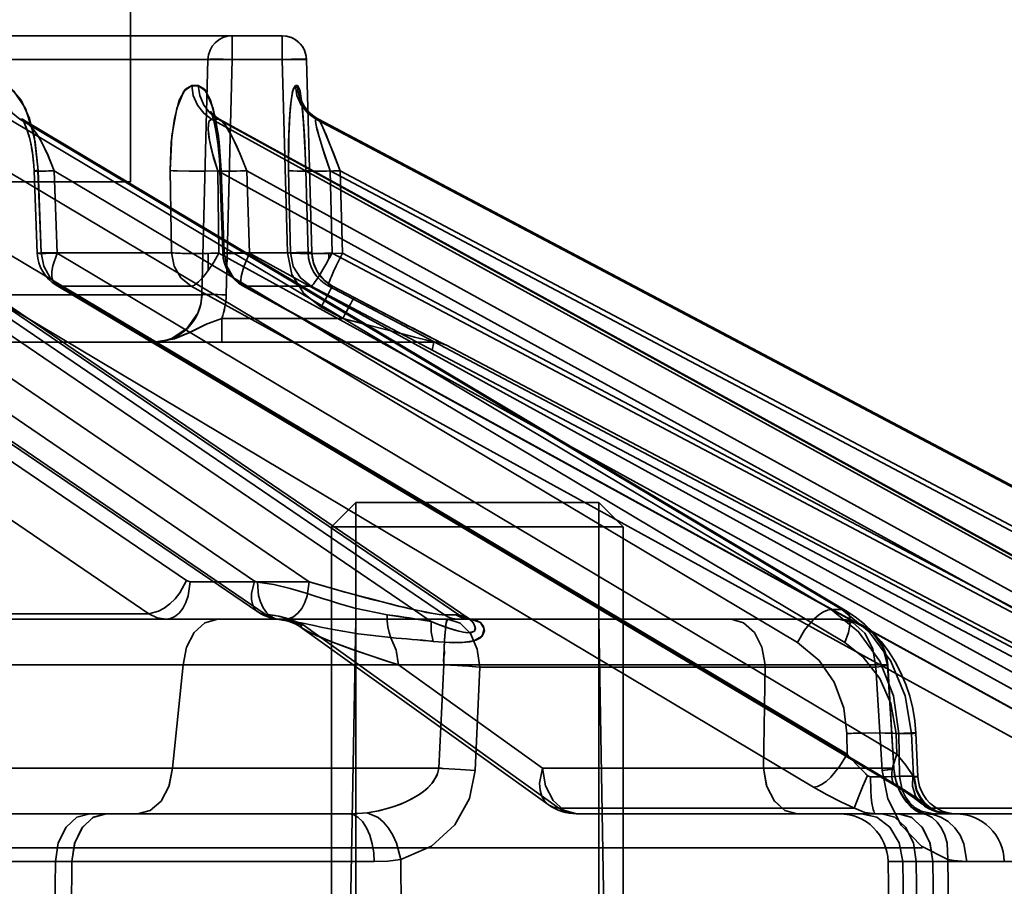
# Model space of a CAD drawing. Header units: millimetres. Extents: x -1465 to 393277, y -3788 to 454312.
# Tile 378 of 656: x 358612 to 358632, y 11642 to 11660. Entities that reach past the tile are written whole.
import ezdxf

# ---------------------------------------------------------------- set-up
doc = ezdxf.new("R2010")
doc.units = ezdxf.units.MM
doc.header["$XCLIPFRAME"] = 2
doc.layers.add('EC-MTR_250-0_7OBJ', color=8, linetype='Continuous')
doc.layers.add('HEX_HEAD_SCR_M6X16OBJ', color=8, linetype='Continuous')
picture_1 = doc.add_image_def('image1.bmp', size_in_pixel=(951, 911))

msp = doc.modelspace()

# ---------------------------------------------------------------- linework, layer by layer
at = {"layer": 'EC-MTR_250-0_7OBJ', "color": 8, "linetype": 'Continuous', "lineweight": 35, "ltscale": 100}
for p, q in [((358613.961, 11656.827), (358613.961, 11715.327)), ((358617.081, 11659.827), (358565.263, 11659.827)), ((358616.055, 11659.34), (358616.055, 11659.827)), ((358617.081, 11659.34), (358617.081, 11659.827)), ((358617.581, 11659.34), (358565.243, 11659.34)), ((358615.555, 11659.34), (358615.433, 11654.501)), ((358615.433, 11654.501), (358615.555, 11659.34)), ((358616.055, 11659.34), (358615.933, 11654.501)), ((358617.189, 11655.364), (358617.081, 11659.34)), ((358617.689, 11655.364), (358617.581, 11659.341)), ((358617.689, 11655.364), (358617.581, 11659.34)), ((358617.471, 11658.507), (358617.476, 11658.476)), ((358617.476, 11658.476), (358617.48, 11658.446)), ((358617.48, 11658.446), (358617.485, 11658.411)), ((358617.485, 11658.411), (358617.49, 11658.372)), ((358617.49, 11658.374), (358617.495, 11658.329)), ((358615.619, 11658.258), (358615.629, 11658.233)), ((358615.628, 11658.234), (358615.64, 11658.2)), ((358615.64, 11658.2), (358615.654, 11658.157)), ((358615.701, 11658.173), (358615.666, 11658.206)), ((358615.746, 11658.139), (358615.701, 11658.174)), ((358615.801, 11658.104), (358615.746, 11658.139)), ((358617.495, 11658.328), (358617.5, 11658.278)), ((358617.5, 11658.281), (358617.505, 11658.225)), ((358617.504, 11658.23), (358617.51, 11658.167)), ((358617.509, 11658.176), (358617.515, 11658.105)), ((358620.419, 11647.919), (358605.444, 11658.115)), ((358620.715, 11647.917), (358605.737, 11658.115)), ((358605.934, 11658.044), (358620.919, 11647.842)), ((358628.369, 11648.028), (358611.467, 11658.115)), ((358628.587, 11648.028), (358611.685, 11658.115)), ((358611.755, 11658.103), (358611.736, 11658.119)), ((358611.785, 11658.083), (358611.754, 11658.104)), ((358611.784, 11658.083), (358628.668, 11648.007)), ((358633.971, 11648.028), (358615.631, 11658.115)), ((358634.105, 11648.028), (358615.765, 11658.115)), ((358615.8, 11658.104), (358634.134, 11648.021)), ((358617.514, 11658.119), (358617.52, 11658.041)), ((358617.518, 11658.059), (358617.525, 11657.973)), ((358617.523, 11657.996), (358617.532, 11657.861)), ((358636.85, 11648.028), (358617.777, 11658.115)), ((358636.899, 11648.027), (358617.823, 11658.115)), ((358617.826, 11658.114), (358636.899, 11648.027)), ((358611.877, 11657.76), (358611.899, 11657.673)), ((358617.529, 11657.902), (358617.538, 11657.751)), ((358617.536, 11657.79), (358617.544, 11657.641)), ((358617.542, 11657.672), (358617.55, 11657.506)), ((358617.548, 11657.563), (358617.555, 11657.4)), ((358617.554, 11657.42), (358617.561, 11657.231)), ((358615.797, 11657.16), (358615.802, 11657.05)), ((358617.561, 11657.241), (358617.566, 11657.055)), ((358617.637, 11648.599), (358605.226, 11657.05)), ((358620.144, 11647.782), (358606.533, 11657.05)), ((358627.677, 11647.348), (358611.42, 11657.05)), ((358612.047, 11655.354), (358611.982, 11657.047)), ((358612.064, 11657.057), (358612.128, 11655.364)), ((358628.648, 11647.348), (358612.391, 11657.05)), ((358612.456, 11655.357), (358612.391, 11657.05)), ((358614.782, 11657.057), (358614.806, 11655.364)), ((358614.806, 11655.364), (358614.782, 11657.057)), ((358633.397, 11647.348), (358615.757, 11657.05)), ((358615.781, 11655.357), (358615.757, 11657.05)), ((358615.859, 11655.358), (358615.802, 11657.05)), ((358615.886, 11655.364), (358615.829, 11657.057)), ((358615.829, 11657.057), (358615.886, 11655.364)), ((358633.995, 11647.348), (358616.355, 11657.05)), ((358616.413, 11655.357), (358616.355, 11657.05)), ((358617.215, 11657.057), (358617.251, 11655.364)), ((358617.251, 11655.364), (358617.215, 11657.057)), ((358617.614, 11655.362), (358617.566, 11657.055)), ((358617.616, 11655.364), (358617.568, 11657.057)), ((358617.568, 11657.057), (358617.616, 11655.364)), ((358636.416, 11647.348), (358618.071, 11657.05)), ((358618.108, 11655.357), (358618.071, 11657.05)), ((358636.618, 11647.348), (358618.273, 11657.05)), ((358618.321, 11655.357), (358618.273, 11657.05)), ((358512.261, 11656.827), (358613.961, 11656.827)), ((358615.118, 11648.622), (358605.222, 11655.357)), ((358616.511, 11648.614), (358606.603, 11655.357)), ((358628.698, 11645.056), (358611.43, 11655.357)), ((358614.806, 11655.364), (358612.128, 11655.364)), ((358629.724, 11645.056), (358612.456, 11655.357)), ((358615.563, 11654.998), (358615.563, 11655.353)), ((358634.517, 11645.056), (358615.781, 11655.357)), ((358617.251, 11655.364), (358615.886, 11655.364)), ((358635.149, 11645.056), (358616.413, 11655.357)), ((358617.689, 11655.364), (358617.616, 11655.364)), ((358617.698, 11655.271), (358617.689, 11655.364)), ((358618.044, 11655.238), (358618.044, 11655.355)), ((358637.593, 11645.056), (358618.108, 11655.357)), ((358637.806, 11645.056), (358618.321, 11655.357)), ((358617.717, 11655.179), (358617.697, 11655.272)), ((358617.747, 11655.089), (358617.716, 11655.18)), ((358617.787, 11655.004), (358617.747, 11655.091)), ((358617.838, 11654.924), (358617.787, 11655.005)), ((358617.897, 11654.849), (358617.837, 11654.924)), ((358606.672, 11654.723), (358616.579, 11647.981)), ((358612.436, 11654.698), (358629.704, 11644.397)), ((358617.964, 11654.783), (358617.896, 11654.85)), ((358618.038, 11654.725), (358617.963, 11654.784)), ((358618.118, 11654.677), (358618.037, 11654.726)), ((358614.341, 11647.942), (358604.446, 11654.677)), ((358616.735, 11647.934), (358606.826, 11654.677)), ((358610.553, 11654.501), (358615.433, 11654.501)), ((358628.01, 11644.376), (358610.743, 11654.677)), ((358629.781, 11644.376), (358612.512, 11654.677)), ((358615.21, 11654.677), (358612.512, 11654.677)), ((358633.946, 11644.376), (358615.21, 11654.677)), ((358616.274, 11654.684), (358635.01, 11644.383)), ((358635.036, 11644.376), (358616.299, 11654.677)), ((358617.675, 11654.677), (358616.299, 11654.677)), ((358637.159, 11644.376), (358617.675, 11654.677)), ((358637.528, 11644.376), (358618.042, 11654.677)), ((358618.118, 11654.677), (358618.042, 11654.677)), ((358618.562, 11654.443), (358618.118, 11654.677)), ((358618.562, 11654.443), (358618.118, 11654.677)), ((358618.562, 11654.443), (358618.118, 11654.677)), ((358618.954, 11654.238), (358618.562, 11654.443)), ((358617.884, 11654.248), (358617.886, 11654.247)), ((358617.886, 11654.247), (358617.885, 11654.248)), ((358617.886, 11654.247), (358618.329, 11654.014)), ((358619.323, 11654.045), (358618.887, 11654.273)), ((358615.838, 11653.527), (358615.838, 11654.014)), ((358618.329, 11654.014), (358615.838, 11654.014)), ((358619.712, 11653.843), (358619.294, 11654.06)), ((358620.013, 11653.687), (358619.688, 11653.855)), ((358620.25, 11653.565), (358620.013, 11653.687)), ((358562.098, 11653.527), (358614.434, 11653.527)), ((358614.434, 11653.527), (358615.838, 11653.527)), ((358615.838, 11653.527), (358620.216, 11653.527)), ((358620.349, 11653.514), (358620.236, 11653.572)), ((358620.384, 11653.497), (358620.339, 11653.52)), ((358620.402, 11653.488), (358620.384, 11653.497)), ((358620.41, 11653.484), (358620.402, 11653.488)), ((358620.411, 11653.483), (358620.41, 11653.484)), ((358620.44, 11653.47), (358620.449, 11653.47)), ((358620.449, 11653.47), (358638.551, 11643.942)), ((358617.637, 11648.599), (358615.191, 11648.599)), ((358628.587, 11648.028), (358628.369, 11648.028)), ((358628.865, 11647.877), (358628.668, 11648.007)), ((358614.341, 11647.942), (358607.583, 11647.942)), ((358620.707, 11647.827), (358610.677, 11647.827)), ((358617.092, 11647.812), (358617.178, 11647.793)), ((358618.594, 11647.827), (358618.454, 11639.827)), ((358620.419, 11647.919), (358620.656, 11647.919)), ((358620.944, 11647.827), (358620.707, 11647.827)), ((358620.934, 11647.833), (358620.919, 11647.842)), ((358628.535, 11647.827), (358620.944, 11647.827)), ((358620.948, 11647.827), (358620.951, 11647.826)), ((358623.594, 11647.827), (358623.734, 11639.827)), ((358617.177, 11647.793), (358617.264, 11647.766)), ((358617.263, 11647.766), (358617.347, 11647.731)), ((358617.427, 11647.689), (358617.501, 11647.64)), ((358617.503, 11647.64), (358622.554, 11644.015)), ((358622.769, 11643.942), (358617.513, 11647.712)), ((358615.047, 11646.89), (358607.505, 11646.889)), ((358615.047, 11646.89), (358614.825, 11644.765)), ((358627.013, 11646.89), (358619.471, 11646.889)), ((358619.471, 11646.889), (358622.432, 11644.765)), ((358622.432, 11644.765), (358619.471, 11646.889)), ((358620.303, 11644.763), (358620.407, 11646.891)), ((358621.052, 11644.717), (358621.144, 11646.845)), ((358629.286, 11646.845), (358621.144, 11646.845)), ((358627.013, 11646.89), (358626.979, 11644.765)), ((358626.979, 11644.765), (358627.013, 11646.89)), ((358629.416, 11644.717), (358629.286, 11646.845)), ((358629.657, 11644.763), (358629.53, 11646.891)), ((358629.662, 11644.759), (358629.533, 11646.887)), ((358630.049, 11645.994), (358629.987, 11646.244)), ((358628.698, 11645.056), (358628.691, 11645.478)), ((358629.724, 11645.056), (358629.704, 11645.478)), ((358629.773, 11644.599), (358629.76, 11645.478)), ((358630.019, 11645.478), (358629.76, 11645.478)), ((358630.061, 11644.599), (358630.019, 11645.478)), ((358630.155, 11644.59), (358630.113, 11645.487)), ((358614.824, 11644.765), (358610.277, 11644.765)), ((358626.979, 11644.765), (358622.432, 11644.765)), ((358630.061, 11644.599), (358629.773, 11644.599)), ((358629.704, 11644.397), (358629.806, 11644.335)), ((358630.121, 11644.121), (358630.174, 11644.08)), ((358630.174, 11644.08), (358630.217, 11644.044)), ((358630.291, 11643.987), (358630.369, 11643.938)), ((358585.624, 11643.827), (358618.443, 11643.827)), ((358628.848, 11643.942), (358622.769, 11643.942)), ((358629.414, 11643.827), (358623.137, 11643.827)), ((358629.754, 11643.827), (358629.414, 11643.827)), ((358629.754, 11643.827), (358638.499, 11643.827)), ((358634.805, 11643.942), (358630.407, 11643.942)), ((358630.707, 11643.831), (358630.793, 11643.827)), ((358630.245, 11643.127), (358503.725, 11643.127)), ((358618.974, 11642.844), (358571.954, 11642.845)), ((358612.394, 11640.845), (358612.419, 11642.845)), ((358612.759, 11642.845), (358612.734, 11640.845)), ((358612.759, 11642.845), (358618.974, 11642.844)), ((358619.52, 11642.889), (358619.543, 11640.845)), ((358629.575, 11640.845), (358629.54, 11642.845)), ((358629.54, 11642.845), (358630.121, 11642.845)), ((358629.872, 11640.845), (358629.843, 11642.845)), ((358630.146, 11640.845), (358630.121, 11642.845)), ((358630.121, 11642.845), (358630.461, 11642.845)), ((358630.486, 11640.845), (358630.461, 11642.845)), ((358630.461, 11642.845), (358639.502, 11642.845)), ((358630.461, 11642.845), (358631.93, 11642.844)), ((358630.767, 11642.889), (358630.794, 11640.845))]:
    msp.add_line(p, q, dxfattribs=at)
at = {"layer": 'EC-MTR_250-0_7OBJ', "color": 8, "linetype": 'Continuous', "lineweight": 35, "ltscale": 100, "flags": 128}
for points in [[(358617.581, 11659.341), (358617.574, 11659.411), (358617.558, 11659.479), (358617.532, 11659.544), (358617.497, 11659.605), (358617.454, 11659.66), (358617.404, 11659.709), (358617.348, 11659.75), (358617.286, 11659.783), (358617.22, 11659.807), (358617.152, 11659.822), (358617.081, 11659.827)], [(358615.555, 11659.34), (358615.568, 11659.342), (358615.581, 11659.343), (358615.599, 11659.344), (358615.621, 11659.344), (358615.646, 11659.345), (358615.709, 11659.345), (358615.783, 11659.345), (358615.868, 11659.344), (358615.96, 11659.342), (358616.055, 11659.34)], [(358617.581, 11659.34), (358617.564, 11659.344), (358617.548, 11659.344), (358617.528, 11659.345), (358617.503, 11659.346), (358617.442, 11659.346), (358617.365, 11659.346), (358617.277, 11659.344), (358617.181, 11659.343), (358617.081, 11659.34)], [(358617.581, 11659.34), (358617.564, 11659.344), (358617.548, 11659.344), (358617.528, 11659.345), (358617.503, 11659.346), (358617.442, 11659.346), (358617.365, 11659.346), (358617.277, 11659.344), (358617.181, 11659.343), (358617.081, 11659.34)], [(358612.064, 11657.057), (358612.005, 11657.637), (358611.885, 11658.127), (358611.716, 11658.5), (358611.517, 11658.727), (358611.306, 11658.802)], [(358611.306, 11658.802), (358611.567, 11658.686), (358611.805, 11658.332), (358611.98, 11657.768), (358612.064, 11657.057)], [(358611.685, 11658.115), (358611.535, 11658.234), (358611.413, 11658.4), (358611.335, 11658.597), (358611.306, 11658.802)], [(358615.224, 11658.802), (358615.06, 11658.686), (358614.913, 11658.332), (358614.813, 11657.768), (358614.782, 11657.057)], [(358614.782, 11657.057), (358614.8, 11657.637), (358614.866, 11658.127), (358614.967, 11658.5), (358615.091, 11658.727), (358615.224, 11658.802)], [(358615.631, 11658.115), (358615.469, 11658.234), (358615.338, 11658.4), (358615.254, 11658.597), (358615.224, 11658.802)], [(358615.829, 11657.057), (358615.788, 11657.637), (358615.711, 11658.127), (358615.607, 11658.5), (358615.485, 11658.727), (358615.356, 11658.802)], [(358615.356, 11658.802), (358615.515, 11658.686), (358615.662, 11658.332), (358615.772, 11657.768), (358615.829, 11657.057)], [(358615.765, 11658.115), (358615.603, 11658.234), (358615.471, 11658.4), (358615.387, 11658.597), (358615.356, 11658.802)], [(358617.215, 11657.057), (358617.213, 11657.637), (358617.231, 11658.127), (358617.264, 11658.5), (358617.307, 11658.727), (358617.353, 11658.802)], [(358617.353, 11658.802), (358617.296, 11658.686), (358617.246, 11658.332), (358617.216, 11657.768), (358617.215, 11657.057)], [(358617.353, 11658.802), (358617.364, 11658.802), (358617.397, 11658.802)], [(358617.777, 11658.115), (358617.609, 11658.234), (358617.472, 11658.4), (358617.385, 11658.597), (358617.353, 11658.802)], [(358617.568, 11657.057), (358617.546, 11657.637), (358617.517, 11658.127), (358617.48, 11658.5), (358617.44, 11658.727), (358617.397, 11658.802)], [(358617.397, 11658.802), (358617.45, 11658.686), (358617.499, 11658.332), (358617.539, 11657.768), (358617.568, 11657.057)], [(358617.465, 11658.536), (358617.469, 11658.52), (358617.472, 11658.501)], [(358617.466, 11658.535), (358617.471, 11658.507)], [(358617.767, 11658.148), (358617.713, 11658.187), (358617.665, 11658.228), (358617.621, 11658.271), (358617.583, 11658.316), (358617.55, 11658.36), (358617.523, 11658.404), (358617.502, 11658.443), (358617.486, 11658.477), (358617.476, 11658.504), (358617.469, 11658.522), (358617.466, 11658.534)], [(358617.827, 11658.114), (358617.765, 11658.15), (358617.709, 11658.19), (358617.659, 11658.233), (358617.614, 11658.279), (358617.576, 11658.325), (358617.543, 11658.371), (358617.517, 11658.415), (358617.496, 11658.454), (358617.482, 11658.488), (358617.473, 11658.513), (358617.468, 11658.529)], [(358615.641, 11658.233), (358615.624, 11658.255), (358615.614, 11658.27), (358615.619, 11658.258)], [(358615.667, 11658.205), (358615.641, 11658.234), (358615.624, 11658.255)], [(358615.654, 11658.157), (358615.668, 11658.106), (358615.683, 11658.048), (358615.697, 11657.982)], [(358611.685, 11658.115), (358611.717, 11658.111), (358611.749, 11658.101), (358611.784, 11658.083)], [(358611.734, 11658.119), (358611.746, 11658.099), (358611.764, 11658.068), (358611.784, 11658.026), (358611.807, 11657.972), (358611.831, 11657.91), (358611.854, 11657.839), (358611.877, 11657.76)], [(358611.745, 11658.101), (358611.76, 11658.074), (358611.779, 11658.038), (358611.799, 11657.993), (358611.819, 11657.941), (358611.841, 11657.881), (358611.861, 11657.816), (358611.881, 11657.747)], [(358612.391, 11657.05), (358612.254, 11657.4), (358612.09, 11657.722), (358611.933, 11657.947), (358611.784, 11658.083)], [(358612.391, 11657.05), (358612.266, 11657.375), (358612.134, 11657.646), (358612.028, 11657.82), (358611.879, 11658.006), (358611.784, 11658.083)], [(358615.757, 11657.05), (358615.673, 11657.314), (358615.614, 11657.546), (358615.575, 11657.747), (358615.56, 11657.908), (358615.565, 11658.019), (358615.581, 11658.079), (358615.631, 11658.115)], [(358615.757, 11657.05), (358615.653, 11657.385), (358615.586, 11657.679), (358615.56, 11657.913), (358615.576, 11658.063), (358615.631, 11658.115)], [(358615.683, 11658.047), (358615.697, 11657.982), (358615.712, 11657.911), (358615.726, 11657.833), (358615.739, 11657.751), (358615.752, 11657.663), (358615.763, 11657.57)], [(358615.765, 11658.115), (358615.777, 11658.114), (358615.788, 11658.11), (358615.8, 11658.104)], [(358616.355, 11657.05), (358616.22, 11657.395), (358616.062, 11657.737), (358615.911, 11657.991), (358615.8, 11658.104)], [(358616.355, 11657.05), (358616.249, 11657.325), (358616.142, 11657.573), (358616.047, 11657.765), (358615.941, 11657.948), (358615.874, 11658.038), (358615.8, 11658.104)], [(358618.071, 11657.05), (358617.978, 11657.314), (358617.902, 11657.546), (358617.841, 11657.747), (358617.799, 11657.908), (358617.775, 11658.019), (358617.768, 11658.079), (358617.777, 11658.115)], [(358618.071, 11657.05), (358617.953, 11657.385), (358617.861, 11657.679), (358617.798, 11657.913), (358617.77, 11658.063), (358617.777, 11658.115)], [(358617.777, 11658.115), (358617.789, 11658.115), (358617.823, 11658.115)], [(358618.273, 11657.05), (358618.149, 11657.377), (358618.037, 11657.663), (358617.941, 11657.896), (358617.868, 11658.052), (358617.826, 11658.114)], [(358618.273, 11657.05), (358618.12, 11657.453), (358617.987, 11657.788), (358617.885, 11658.02), (358617.826, 11658.114)], [(358615.712, 11657.911), (358615.726, 11657.833), (358615.739, 11657.75), (358615.752, 11657.662), (358615.763, 11657.569)], [(358611.899, 11657.675), (358611.919, 11657.583), (358611.937, 11657.485), (358611.952, 11657.382), (358611.965, 11657.275), (358611.975, 11657.162), (358611.982, 11657.047)], [(358611.916, 11657.596), (358611.931, 11657.516), (358611.945, 11657.431), (358611.958, 11657.342), (358611.968, 11657.249), (358611.976, 11657.151)], [(358615.763, 11657.57), (358615.774, 11657.473), (358615.783, 11657.372), (358615.791, 11657.267)], [(358615.774, 11657.473), (358615.783, 11657.372), (358615.791, 11657.268), (358615.797, 11657.16), (358615.802, 11657.05)], [(358611.982, 11657.047), (358611.994, 11657.05), (358612.016, 11657.052), (358612.03, 11657.054), (358612.064, 11657.057)], [(358612.391, 11657.05), (358612.31, 11657.047), (358612.232, 11657.046), (358612.161, 11657.044), (358612.099, 11657.044), (358612.072, 11657.043), (358612.048, 11657.043), (358612.028, 11657.044), (358612.011, 11657.044), (358611.998, 11657.044), (358611.984, 11657.046)], [(358612.391, 11657.05), (358612.274, 11657.047), (358612.219, 11657.045), (358612.168, 11657.044), (358612.121, 11657.044), (358612.08, 11657.043), (358612.045, 11657.043), (358612.018, 11657.044), (358611.998, 11657.044), (358611.986, 11657.045), (358611.995, 11657.05), (358612.013, 11657.052), (358612.036, 11657.054), (358612.064, 11657.057)], [(358612.128, 11655.364), (358612.094, 11656.21), (358612.061, 11657.056)], [(358615.757, 11657.05), (358615.468, 11657.044), (358615.167, 11657.044), (358614.924, 11657.048), (358614.84, 11657.052), (358614.782, 11657.057)], [(358615.802, 11657.05), (358615.817, 11657.055), (358615.829, 11657.057)], [(358616.355, 11657.05), (358616.248, 11657.047), (358616.144, 11657.045), (358616.047, 11657.044), (358615.962, 11657.043), (358615.925, 11657.044), (358615.892, 11657.044), (358615.865, 11657.044), (358615.842, 11657.045), (358615.824, 11657.046), (358615.812, 11657.047), (358615.802, 11657.05)], [(358616.355, 11657.05), (358616.225, 11657.047), (358616.1, 11657.044), (358616.042, 11657.044), (358615.989, 11657.043), (358615.941, 11657.043), (358615.899, 11657.044), (358615.865, 11657.044), (358615.838, 11657.045), (358615.818, 11657.047), (358615.806, 11657.049), (358615.829, 11657.057)], [(358618.071, 11657.05), (358617.782, 11657.044), (358617.638, 11657.043), (358617.505, 11657.044), (358617.392, 11657.045), (358617.305, 11657.048), (358617.246, 11657.052), (358617.227, 11657.054), (358617.215, 11657.057)], [(358618.273, 11657.05), (358618.134, 11657.047), (358617.995, 11657.044), (358617.865, 11657.043), (358617.806, 11657.043), (358617.752, 11657.044), (358617.704, 11657.044), (358617.663, 11657.045), (358617.629, 11657.047), (358617.602, 11657.048), (358617.583, 11657.05), (358617.572, 11657.052), (358617.568, 11657.069), (358617.569, 11657.057), (358617.572, 11657.071)], [(358617.568, 11657.057), (358617.577, 11657.051), (358617.602, 11657.048), (358617.629, 11657.047), (358617.663, 11657.045), (358617.704, 11657.044), (358617.752, 11657.044), (358617.806, 11657.043), (358617.865, 11657.043), (358617.995, 11657.044), (358618.134, 11657.047), (358618.273, 11657.05)], [(358612.128, 11655.364), (358612.049, 11655.355), (358612.083, 11655.351), (358612.225, 11655.352), (358612.456, 11655.357)], [(358612.456, 11655.357), (358612.225, 11655.352), (358612.083, 11655.351), (358612.049, 11655.355), (358612.128, 11655.364)], [(358612.128, 11655.364), (358612.179, 11655.088), (358612.312, 11654.849), (358612.512, 11654.677)], [(358612.512, 11654.677), (358612.448, 11654.692), (358612.398, 11654.731), (358612.364, 11654.794), (358612.347, 11654.878), (358612.349, 11654.981), (358612.368, 11655.097), (358612.456, 11655.357)], [(358614.806, 11655.364), (358614.86, 11655.088), (358615, 11654.85), (358615.21, 11654.677)], [(358614.806, 11655.364), (358614.845, 11655.361), (358614.889, 11655.358), (358614.937, 11655.356), (358614.986, 11655.355), (358615.035, 11655.353), (358615.082, 11655.352), (358615.128, 11655.352), (358615.171, 11655.351), (358615.213, 11655.351), (358615.251, 11655.351), (358615.288, 11655.351), (358615.321, 11655.351), (358615.35, 11655.351), (358615.379, 11655.351), (358615.409, 11655.351), (358615.441, 11655.351), (358615.475, 11655.352), (358615.507, 11655.352), (358615.535, 11655.352), (358615.563, 11655.353)], [(358615.781, 11655.357), (358615.676, 11655.17), (358615.563, 11654.998)], [(358615.886, 11655.364), (358615.865, 11655.355), (358615.958, 11655.351), (358616.15, 11655.352), (358616.413, 11655.357)], [(358616.413, 11655.357), (358616.15, 11655.352), (358615.958, 11655.351), (358615.865, 11655.355), (358615.886, 11655.364)], [(358615.886, 11655.364), (358615.941, 11655.088), (358616.084, 11654.85), (358616.299, 11654.677)], [(358616.299, 11654.677), (358616.279, 11654.681), (358616.263, 11654.692), (358616.241, 11654.731), (358616.235, 11654.76), (358616.234, 11654.794), (358616.242, 11654.878), (358616.265, 11654.981), (358616.302, 11655.097), (358616.352, 11655.224), (358616.413, 11655.357)], [(358617.189, 11655.364), (358617.282, 11655.366), (358617.377, 11655.368), (358617.468, 11655.369), (358617.549, 11655.37), (358617.584, 11655.37), (358617.614, 11655.369), (358617.639, 11655.369), (358617.659, 11655.368), (358617.674, 11655.367), (358617.689, 11655.364)], [(358617.884, 11654.248), (358617.524, 11654.529), (358617.283, 11654.915), (358617.189, 11655.365)], [(358617.689, 11655.364), (358617.674, 11655.367), (358617.659, 11655.368), (358617.639, 11655.369), (358617.614, 11655.369), (358617.584, 11655.37), (358617.549, 11655.37), (358617.469, 11655.369), (358617.377, 11655.368), (358617.282, 11655.366), (358617.19, 11655.364)], [(358618.044, 11655.355), (358618.015, 11655.355), (358617.985, 11655.354), (358617.953, 11655.354), (358617.92, 11655.353), (358617.89, 11655.353), (358617.861, 11655.352), (358617.833, 11655.352), (358617.805, 11655.352), (358617.775, 11655.351), (358617.742, 11655.351), (358617.706, 11655.351), (358617.668, 11655.351), (358617.628, 11655.351), (358617.585, 11655.351), (358617.54, 11655.351), (358617.494, 11655.352), (358617.446, 11655.352), (358617.399, 11655.354), (358617.353, 11655.355), (358617.31, 11655.357), (358617.275, 11655.36), (358617.251, 11655.364)], [(358617.251, 11655.364), (358617.275, 11655.36), (358617.311, 11655.357), (358617.354, 11655.355), (358617.401, 11655.354), (358617.45, 11655.352), (358617.498, 11655.352), (358617.546, 11655.351), (358617.592, 11655.351), (358617.636, 11655.351), (358617.677, 11655.351), (358617.716, 11655.351), (358617.753, 11655.351), (358617.786, 11655.352), (358617.817, 11655.352), (358617.845, 11655.352), (358617.873, 11655.352), (358617.902, 11655.353), (358617.932, 11655.353), (358617.962, 11655.354), (358617.993, 11655.354), (358618.022, 11655.355), (358618.044, 11655.355)], [(358617.251, 11655.364), (358617.309, 11655.083), (358617.456, 11654.848), (358617.675, 11654.677)], [(358617.616, 11655.364), (358617.653, 11655.356), (358617.776, 11655.351), (358617.946, 11655.351), (358618.134, 11655.353), (358618.321, 11655.357)], [(358617.616, 11655.364), (358617.653, 11655.356), (358617.793, 11655.351), (358618.026, 11655.352), (358618.321, 11655.357)], [(358617.689, 11655.364), (358617.724, 11655.154), (358617.811, 11654.963), (358617.945, 11654.8), (358618.118, 11654.677)], [(358618.321, 11655.357), (358618.192, 11655.097), (358618.138, 11654.981), (358618.094, 11654.878), (358618.076, 11654.834), (358618.062, 11654.794), (358618.05, 11654.76), (358618.042, 11654.731), (358618.037, 11654.708), (358618.035, 11654.692), (358618.037, 11654.681), (358618.041, 11654.672)], [(358617.675, 11654.677), (358617.694, 11654.689), (358617.707, 11654.702), (358617.723, 11654.72), (358617.761, 11654.771), (358617.808, 11654.838), (358617.861, 11654.922), (358617.919, 11655.018), (358617.98, 11655.124), (358618.044, 11655.238)], [(358615.21, 11654.677), (358615.242, 11654.684), (358615.278, 11654.701), (358615.363, 11654.765), (358615.46, 11654.866), (358615.563, 11654.998)], [(358615.433, 11654.501), (358615.408, 11654.305), (358615.347, 11654.123), (358615.129, 11653.813), (358614.814, 11653.604), (358614.63, 11653.547), (358614.434, 11653.527)], [(358615.433, 11654.501), (358615.445, 11654.503), (358615.457, 11654.504), (358615.474, 11654.505), (358615.495, 11654.505), (358615.522, 11654.506), (358615.586, 11654.506), (358615.665, 11654.506), (358615.753, 11654.505), (358615.844, 11654.503), (358615.933, 11654.501)], [(358618.118, 11654.677), (358618.109, 11654.663), (358618.101, 11654.65), (358618.091, 11654.633), (358618.079, 11654.611), (358618.049, 11654.556), (358618.012, 11654.487), (358617.971, 11654.409), (358617.927, 11654.328), (358617.885, 11654.248)], [(358618.04, 11654.678), (358637.672, 11644.299), (358637.814, 11644.223), (358637.951, 11644.15), (358638.08, 11644.08)], [(358618.329, 11654.014), (358618.372, 11654.094), (358618.415, 11654.175), (358618.456, 11654.253), (358618.494, 11654.322), (358618.524, 11654.377), (358618.536, 11654.399), (358618.545, 11654.416), (358618.553, 11654.429), (358618.558, 11654.438), (358618.558, 11654.423)], [(358618.562, 11654.443), (358618.974, 11654.227), (358619.334, 11654.039), (358619.647, 11653.876), (358619.958, 11653.715), (358620.196, 11653.593), (358620.374, 11653.502), (358620.44, 11653.47)], [(358620.44, 11653.47), (358620.425, 11653.476), (358620.415, 11653.481), (358620.402, 11653.488), (358620.387, 11653.495), (358620.351, 11653.513), (358620.33, 11653.524), (358620.308, 11653.535), (358620.26, 11653.56), (358620.207, 11653.587), (358620.152, 11653.615), (358620.036, 11653.675), (358619.913, 11653.738), (358619.786, 11653.804), (358619.655, 11653.872), (358619.386, 11654.012), (358619.112, 11654.155), (358618.562, 11654.443)], [(358615.838, 11654.014), (358615.502, 11653.887), (358615.177, 11653.728), (358614.827, 11653.587), (358614.434, 11653.527)], [(358615.838, 11654.014), (358615.54, 11653.903), (358615.181, 11653.727), (358614.867, 11653.597), (358614.434, 11653.527)], [(358618.33, 11654.014), (358618.881, 11653.869), (358619.421, 11653.729), (358619.681, 11653.661), (358619.804, 11653.63), (358619.919, 11653.6), (358619.974, 11653.586), (358620.027, 11653.572), (358620.075, 11653.56), (358620.118, 11653.549), (358620.154, 11653.54), (358620.182, 11653.533), (358620.192, 11653.531), (358620.2, 11653.524), (358620.167, 11653.363)], [(358620.207, 11653.527), (358620.231, 11653.527), (358620.254, 11653.525), (358620.276, 11653.522), (358620.297, 11653.519), (358620.317, 11653.515)], [(358620.231, 11653.527), (358620.254, 11653.525), (358620.276, 11653.522), (358620.297, 11653.519), (358620.317, 11653.515), (358620.337, 11653.51), (358620.355, 11653.505), (358620.372, 11653.499), (358620.387, 11653.494), (358620.398, 11653.489), (358620.41, 11653.484)], [(358614.341, 11647.942), (358614.542, 11647.992), (358614.656, 11648.055), (358614.77, 11648.143), (358614.879, 11648.25), (358614.975, 11648.371), (358615.118, 11648.622)], [(358615.191, 11648.599), (358615.172, 11648.601), (358615.118, 11648.622)], [(358616.511, 11648.614), (358616.449, 11648.354), (358616.449, 11648.237), (358616.469, 11648.135), (358616.51, 11648.051), (358616.569, 11647.988), (358616.645, 11647.949), (358616.735, 11647.934)], [(358616.573, 11648.591), (358616.552, 11648.595), (358616.531, 11648.603), (358616.511, 11648.614)], [(358615.191, 11648.599), (358615.151, 11648.312), (358615.104, 11648.174), (358615.04, 11648.052), (358614.961, 11647.952), (358614.874, 11647.881), (358614.784, 11647.84), (358614.695, 11647.827)], [(358617.017, 11647.823), (358616.93, 11647.844), (358616.844, 11647.89), (358616.763, 11647.964), (358616.692, 11648.063), (358616.636, 11648.183), (358616.597, 11648.316), (358616.573, 11648.591)], [(358619.243, 11647.919), (358618.574, 11648.059), (358618.241, 11648.154), (358618.075, 11648.205), (358617.909, 11648.256), (358617.743, 11648.309), (358617.577, 11648.362), (358617.244, 11648.461), (358616.909, 11648.541), (358616.573, 11648.59)], [(358616.573, 11648.59), (358616.909, 11648.541), (358617.244, 11648.461), (358617.577, 11648.362), (358617.743, 11648.309), (358617.909, 11648.257), (358618.075, 11648.205), (358618.241, 11648.154), (358618.574, 11648.059), (358619.243, 11647.919)], [(358617.637, 11648.599), (358617.597, 11648.311), (358617.55, 11648.173), (358617.485, 11648.05), (358617.406, 11647.95), (358617.318, 11647.879), (358617.229, 11647.84), (358617.142, 11647.827)], [(358617.142, 11647.827), (358617.229, 11647.839), (358617.317, 11647.879), (358617.405, 11647.95), (358617.485, 11648.049), (358617.55, 11648.172), (358617.597, 11648.311), (358617.637, 11648.599)], [(358617.637, 11648.599), (358617.898, 11648.523), (358618.141, 11648.452), (358618.368, 11648.388), (358618.58, 11648.33), (358618.778, 11648.276), (358618.962, 11648.228), (358619.135, 11648.184), (358619.296, 11648.144), (358619.445, 11648.107), (358619.584, 11648.074), (358619.714, 11648.043), (358619.834, 11648.015), (358619.945, 11647.991), (358620.049, 11647.97), (358620.145, 11647.952), (358620.232, 11647.937), (358620.309, 11647.927), (358620.372, 11647.921), (358620.419, 11647.919)], [(358617.637, 11648.599), (358617.903, 11648.521), (358618.161, 11648.448), (358618.407, 11648.379), (358618.637, 11648.316), (358618.854, 11648.258), (358619.06, 11648.204), (358619.3, 11648.143), (358619.501, 11648.093), (358619.661, 11648.056), (358619.785, 11648.028), (358619.878, 11648.007), (358620.02, 11647.978), (358620.185, 11647.947), (358620.309, 11647.928), (358620.419, 11647.919)], [(358627.677, 11647.348), (358627.825, 11647.601), (358627.917, 11647.722), (358628.016, 11647.83), (358628.116, 11647.918), (358628.211, 11647.98), (358628.297, 11648.016), (358628.369, 11648.028)], [(358629.76, 11645.478), (358629.651, 11646.256), (358629.369, 11646.966), (358628.935, 11647.57), (358628.369, 11648.028)], [(358628.587, 11648.028), (358628.629, 11648.023), (358628.668, 11648.007)], [(358628.587, 11648.028), (358629.155, 11647.57), (358629.598, 11646.966), (358629.893, 11646.256), (358630.019, 11645.478)], [(358628.668, 11648.007), (358628.708, 11647.971), (358628.738, 11647.917), (358628.755, 11647.845), (358628.758, 11647.759), (358628.747, 11647.662), (358628.724, 11647.558), (358628.648, 11647.348)], [(358614.341, 11647.942), (358614.513, 11647.856), (358614.695, 11647.827)], [(358615.047, 11646.89), (358615.113, 11647.253), (358615.27, 11647.556), (358615.495, 11647.757), (358615.757, 11647.827)], [(358615.047, 11646.89), (358615.114, 11647.254), (358615.27, 11647.556), (358615.495, 11647.757), (358615.757, 11647.827)], [(358616.579, 11647.981), (358616.645, 11647.94), (358616.714, 11647.905), (358616.786, 11647.875), (358616.859, 11647.852), (358616.935, 11647.834), (358617.011, 11647.823)], [(358616.735, 11647.934), (358616.877, 11647.915), (358617.013, 11647.889), (358617.146, 11647.854), (358617.28, 11647.812), (358617.405, 11647.764), (358617.513, 11647.712)], [(358617.513, 11647.712), (358617.341, 11647.79), (358617.144, 11647.855), (358616.938, 11647.904), (358616.735, 11647.934)], [(358617.017, 11647.823), (358616.919, 11647.841), (358616.824, 11647.879), (358616.735, 11647.934)], [(358617.011, 11647.823), (358617.038, 11647.82), (358617.064, 11647.817), (358617.091, 11647.812)], [(358617.017, 11647.823), (358617.232, 11647.795), (358617.473, 11647.751), (358617.738, 11647.696), (358617.878, 11647.667), (358618.024, 11647.637), (358618.173, 11647.609), (358618.327, 11647.58), (358618.644, 11647.527), (358619.319, 11647.45)], [(358617.513, 11647.712), (358617.421, 11647.73), (358617.334, 11647.754), (358617.209, 11647.787), (358617.105, 11647.81), (358617.017, 11647.823)], [(358620.144, 11647.782), (358619.931, 11647.817), (358619.243, 11647.919)], [(358619.319, 11647.449), (358619.281, 11647.554), (358619.255, 11647.67), (358619.243, 11647.794), (358619.243, 11647.919)], [(358620.715, 11647.917), (358620.92, 11647.841), (358621.008, 11647.759), (358621.052, 11647.663), (358621.034, 11647.586), (358620.925, 11647.548), (358620.804, 11647.56), (358620.66, 11647.595), (358620.502, 11647.646), (358620.332, 11647.708), (358620.144, 11647.782)], [(358620.715, 11647.917), (358620.898, 11647.855), (358620.989, 11647.781), (358621.026, 11647.731), (358621.054, 11647.639), (358621.034, 11647.586), (358620.974, 11647.554), (358620.896, 11647.549), (358620.808, 11647.559), (358620.713, 11647.581), (358620.643, 11647.6), (358620.507, 11647.644), (358620.399, 11647.683), (358620.278, 11647.729), (358620.144, 11647.782)], [(358620.975, 11647.826), (358621.157, 11647.763), (358621.238, 11647.629), (358621.191, 11647.479), (358621.025, 11647.382), (358620.786, 11647.347), (358620.521, 11647.348), (358620.189, 11647.373)], [(358620.189, 11647.373), (358620.411, 11647.354), (358620.61, 11647.345), (358620.787, 11647.347), (358620.94, 11647.364), (358621.065, 11647.398), (358621.159, 11647.449), (358621.218, 11647.519), (358621.24, 11647.599), (358621.223, 11647.682), (358621.168, 11647.754), (358621.083, 11647.804), (358620.975, 11647.826)], [(358620.407, 11646.891), (358620.397, 11646.999), (358620.417, 11647.12), (358620.414, 11647.242), (358620.419, 11647.369), (358620.427, 11647.496), (358620.437, 11647.617), (358620.45, 11647.722), (358620.466, 11647.798), (358620.485, 11647.827)], [(358620.485, 11647.827), (358620.471, 11647.812), (358620.457, 11647.762), (358620.444, 11647.676), (358620.431, 11647.556), (358620.421, 11647.407), (358620.414, 11647.238), (358620.409, 11647.064), (358620.407, 11646.891)], [(358620.707, 11647.827), (358620.633, 11647.833), (358620.559, 11647.85), (358620.487, 11647.879), (358620.419, 11647.919)], [(358620.419, 11647.919), (358620.487, 11647.879), (358620.559, 11647.85), (358620.634, 11647.833), (358620.707, 11647.827)], [(358620.485, 11647.827), (358620.74, 11647.749), (358620.952, 11647.533), (358621.093, 11647.215), (358621.144, 11646.845)], [(358620.656, 11647.919), (358620.747, 11647.868), (358620.844, 11647.837), (358620.944, 11647.827)], [(358620.715, 11647.917), (358620.695, 11647.918), (358620.675, 11647.919), (358620.656, 11647.919)], [(358620.715, 11647.917), (358620.841, 11647.849), (358620.975, 11647.826)], [(358620.975, 11647.826), (358620.841, 11647.849), (358620.715, 11647.917)], [(358620.949, 11647.827), (358620.933, 11647.833)], [(358620.944, 11647.827), (358620.964, 11647.827), (358620.975, 11647.826)], [(358627.013, 11646.89), (358626.948, 11647.254), (358626.793, 11647.556), (358626.571, 11647.757), (358626.312, 11647.827)], [(358627.013, 11646.89), (358626.948, 11647.253), (358626.793, 11647.556), (358626.57, 11647.757), (358626.312, 11647.827)], [(358629.53, 11646.891), (358629.436, 11647.254), (358629.217, 11647.556), (358628.902, 11647.757), (358628.535, 11647.827)], [(358629.286, 11646.845), (358629.225, 11647.222), (358629.062, 11647.54), (358628.821, 11647.752), (358628.535, 11647.827)], [(358628.535, 11647.827), (358628.888, 11647.762), (358629.061, 11647.676), (358629.217, 11647.556), (358629.347, 11647.407), (358629.443, 11647.238), (358629.53, 11646.891)], [(358629.987, 11646.244), (358629.905, 11646.489), (358629.804, 11646.726), (358629.686, 11646.954), (358629.55, 11647.17), (358629.398, 11647.372), (358629.232, 11647.558), (358629.054, 11647.727), (358628.865, 11647.877)], [(358617.347, 11647.731), (358617.427, 11647.689), (358617.501, 11647.64)], [(358619.471, 11646.889), (358619.231, 11646.968), (358618.83, 11647.101), (358618.524, 11647.208), (358618.302, 11647.289), (358618.103, 11647.365), (358617.913, 11647.44), (358617.772, 11647.5), (358617.655, 11647.554), (358617.549, 11647.61), (358617.482, 11647.655), (358617.458, 11647.693), (358617.513, 11647.712)], [(358617.513, 11647.712), (358617.459, 11647.692), (358617.484, 11647.654), (358617.552, 11647.608), (358617.662, 11647.551), (358617.779, 11647.497), (358617.923, 11647.436), (358618.117, 11647.359), (358618.312, 11647.285), (358618.537, 11647.203), (358618.848, 11647.095), (358619.238, 11646.966), (358619.471, 11646.889)], [(358620.144, 11647.782), (358620.147, 11647.569), (358620.189, 11647.373)], [(358620.144, 11647.782), (358620.148, 11647.567), (358620.189, 11647.373)], [(358619.319, 11647.449), (358619.424, 11647.19), (358619.471, 11646.889)], [(358627.677, 11647.348), (358628.121, 11646.982), (358628.431, 11646.533), (358628.628, 11645.997), (358628.691, 11645.478)], [(358629.704, 11645.478), (358629.598, 11646.093), (358629.371, 11646.608), (358629.03, 11647.049), (358628.648, 11647.348)], [(358615.047, 11646.89), (358615.53, 11646.89), (358616.179, 11646.89), (358617.023, 11646.89), (358617.486, 11646.89), (358618.067, 11646.89), (358618.886, 11646.89), (358619.777, 11646.89), (358620.407, 11646.891)], [(358621.144, 11646.845), (358621.067, 11646.851), (358620.992, 11646.858), (358620.92, 11646.863), (358620.853, 11646.868), (358620.791, 11646.872), (358620.733, 11646.875), (358620.679, 11646.878), (358620.63, 11646.881), (358620.587, 11646.883), (358620.546, 11646.885), (358620.507, 11646.887), (358620.471, 11646.888), (358620.437, 11646.889), (358620.407, 11646.891)], [(358629.53, 11646.891), (358629.439, 11646.89), (358629.195, 11646.89), (358628.889, 11646.89), (358628.648, 11646.89), (358628.167, 11646.89), (358627.539, 11646.891), (358627.013, 11646.89)], [(358629.53, 11646.891), (358629.519, 11646.879), (358629.483, 11646.871), (358629.447, 11646.865), (358629.402, 11646.858), (358629.348, 11646.852), (358629.286, 11646.845)], [(358629.286, 11646.845), (358629.348, 11646.852), (358629.402, 11646.858), (358629.447, 11646.865), (358629.483, 11646.871), (358629.509, 11646.877), (358629.526, 11646.882)], [(358630.113, 11645.487), (358630.091, 11645.741), (358630.049, 11645.994)], [(358629.76, 11645.478), (358629.644, 11645.484), (358629.479, 11645.488), (358629.275, 11645.489), (358629.055, 11645.487)], [(358629.704, 11645.478), (358629.785, 11645.481), (358629.863, 11645.484), (358629.934, 11645.486), (358629.996, 11645.488), (358630.023, 11645.488), (358630.046, 11645.489), (358630.067, 11645.489), (358630.083, 11645.489), (358630.096, 11645.489), (358630.109, 11645.488), (358630.104, 11645.428)], [(358630.113, 11645.487), (358630.099, 11645.485), (358630.088, 11645.483), (358630.074, 11645.482), (358630.058, 11645.481), (358630.019, 11645.478)], [(358628.698, 11645.056), (358628.544, 11644.796), (358628.361, 11644.577), (358628.266, 11644.493), (358628.174, 11644.43), (358628.087, 11644.391), (358628.01, 11644.376)], [(358629.067, 11644.661), (358628.875, 11644.854), (358628.697, 11645.056)], [(358628.698, 11645.056), (358628.875, 11644.854), (358629.067, 11644.661)], [(358629.781, 11644.376), (358629.716, 11644.391), (358629.666, 11644.43), (358629.632, 11644.493), (358629.615, 11644.577), (358629.616, 11644.679), (358629.635, 11644.796), (358629.724, 11645.056)], [(358630.047, 11644.612), (358629.905, 11644.825), (358629.724, 11645.056)], [(358629.724, 11645.056), (358629.905, 11644.825), (358630.047, 11644.612)], [(358614.108, 11643.827), (358614.369, 11643.896), (358614.591, 11644.087), (358614.753, 11644.388), (358614.824, 11644.765)], [(358614.824, 11644.765), (358614.757, 11644.4), (358614.599, 11644.097), (358614.372, 11643.897), (358614.108, 11643.827)], [(358614.824, 11644.762), (358616.001, 11644.764), (358617.403, 11644.765), (358618.789, 11644.765), (358620.303, 11644.763)], [(358620.303, 11644.763), (358619.685, 11644.763), (358619.074, 11644.764), (358618.472, 11644.765), (358617.881, 11644.765), (358617.326, 11644.765), (358617.004, 11644.765), (358616.386, 11644.765), (358615.698, 11644.764), (358615.21, 11644.763), (358614.824, 11644.762)], [(358618.828, 11643.849), (358619.071, 11643.891), (358619.383, 11643.977), (358619.595, 11644.059), (358619.748, 11644.133), (358619.915, 11644.233), (358620.047, 11644.334), (358620.16, 11644.448), (358620.267, 11644.621), (358620.303, 11644.763)], [(358620.303, 11644.763), (358620.277, 11644.646), (358620.177, 11644.469), (358620.085, 11644.368), (358619.978, 11644.277), (358619.843, 11644.187), (358619.682, 11644.099), (358619.52, 11644.027), (358619.317, 11643.956), (358619.06, 11643.889), (358618.828, 11643.849)], [(358619.52, 11642.889), (358620.152, 11643.158), (358620.631, 11643.597), (358620.936, 11644.138), (358621.052, 11644.717)], [(358620.395, 11644.76), (358620.747, 11644.741), (358621.052, 11644.717)], [(358622.769, 11643.942), (358622.654, 11643.964), (358622.555, 11644.014), (358622.475, 11644.091), (358622.418, 11644.192), (358622.384, 11644.315), (358622.375, 11644.454), (358622.432, 11644.765)], [(358622.432, 11644.765), (358622.375, 11644.454), (358622.384, 11644.315), (358622.418, 11644.192), (358622.475, 11644.091), (358622.555, 11644.014), (358622.654, 11643.964), (358622.769, 11643.942)], [(358622.432, 11644.765), (358622.497, 11644.402), (358622.652, 11644.099), (358622.875, 11643.898), (358623.137, 11643.827)], [(358623.137, 11643.827), (358622.875, 11643.898), (358622.652, 11644.099), (358622.497, 11644.401), (358622.432, 11644.765)], [(358629.657, 11644.763), (358629.577, 11644.763), (358629.452, 11644.764), (358629.281, 11644.765), (358629.066, 11644.765), (358628.817, 11644.765), (358628.651, 11644.765), (358628.282, 11644.765), (358627.784, 11644.764), (358627.363, 11644.763), (358626.979, 11644.762)], [(358626.979, 11644.765), (358627.044, 11644.4), (358627.197, 11644.097), (358627.418, 11643.897), (358627.673, 11643.827)], [(358627.673, 11643.827), (358627.42, 11643.896), (358627.205, 11644.087), (358627.048, 11644.388), (358626.979, 11644.765)], [(358626.979, 11644.762), (358628.016, 11644.764), (358628.855, 11644.765), (358629.377, 11644.765), (358629.657, 11644.763)], [(358629.12, 11644.612), (358629.024, 11644.392), (358628.938, 11644.187), (358628.904, 11644.101), (358628.877, 11644.03), (358628.859, 11643.978), (358628.848, 11643.942)], [(358629.12, 11644.612), (358629.138, 11644.599), (358629.157, 11644.591), (358629.177, 11644.589)], [(358629.773, 11644.599), (358629.665, 11644.594), (358629.525, 11644.59), (358629.177, 11644.589)], [(358629.177, 11644.589), (358629.186, 11644.305), (358629.196, 11644.169), (358629.21, 11644.048), (358629.227, 11643.95), (358629.237, 11643.912), (358629.246, 11643.88), (358629.256, 11643.856), (358629.266, 11643.84), (358629.285, 11643.827)], [(358629.657, 11644.763), (358629.64, 11644.749), (358629.614, 11644.744), (358629.578, 11644.737), (358629.533, 11644.731), (358629.479, 11644.724), (358629.416, 11644.717)], [(358629.662, 11644.76), (358629.646, 11644.751), (358629.626, 11644.746), (358629.598, 11644.741), (358629.563, 11644.735), (358629.52, 11644.729), (358629.416, 11644.717)], [(358629.416, 11644.717), (358629.534, 11644.132), (358629.81, 11643.593), (358630.228, 11643.158), (358630.767, 11642.889)], [(358630.203, 11643.849), (358630.115, 11643.891), (358630.002, 11643.977), (358629.925, 11644.059), (358629.869, 11644.133), (358629.808, 11644.233), (358629.759, 11644.334), (358629.716, 11644.448), (358629.673, 11644.621), (358629.657, 11644.763)], [(358630.234, 11643.846), (358630.201, 11643.859), (358630.164, 11643.878), (358630.124, 11643.902), (358630.082, 11643.931), (358630.039, 11643.965), (358629.995, 11644.004), (358629.952, 11644.047), (358629.91, 11644.096), (358629.87, 11644.149), (358629.831, 11644.207), (358629.795, 11644.271), (358629.761, 11644.341), (358629.731, 11644.416), (358629.705, 11644.497), (358629.685, 11644.582), (358629.67, 11644.67), (358629.662, 11644.759)], [(358630.26, 11643.837), (358630.231, 11643.846), (358630.197, 11643.861), (358630.157, 11643.882), (358630.115, 11643.908), (358630.071, 11643.939), (358630.027, 11643.975), (358629.983, 11644.015), (358629.94, 11644.061), (358629.898, 11644.111), (358629.858, 11644.165), (358629.821, 11644.224), (358629.786, 11644.288), (358629.754, 11644.357), (358629.726, 11644.431), (358629.702, 11644.509), (358629.683, 11644.591), (358629.669, 11644.675)], [(358629.773, 11644.599), (358629.83, 11644.312), (358629.897, 11644.174), (358629.988, 11644.052), (358630.1, 11643.952), (358630.224, 11643.881), (358630.478, 11643.827)], [(358630.407, 11643.942), (358630.234, 11644.03), (358630.103, 11644.187), (358630.04, 11644.392), (358630.047, 11644.612)], [(358630.047, 11644.612), (358630.062, 11644.594), (358630.075, 11644.589)], [(358630.766, 11643.827), (358630.511, 11643.881), (358630.387, 11643.952), (358630.276, 11644.052), (358630.184, 11644.174), (358630.117, 11644.312), (358630.061, 11644.599)], [(358630.155, 11644.59), (358630.141, 11644.592), (358630.131, 11644.593), (358630.118, 11644.595), (358630.102, 11644.596), (358630.061, 11644.599)], [(358630.793, 11643.827), (358630.536, 11643.88), (358630.41, 11643.95), (358630.297, 11644.048), (358630.204, 11644.169), (358630.135, 11644.305), (358630.075, 11644.589)], [(358630.075, 11644.589), (358630.11, 11644.588), (358630.124, 11644.588), (358630.135, 11644.588), (358630.15, 11644.589)], [(358630.953, 11643.827), (358630.852, 11643.833), (358630.752, 11643.853), (358630.656, 11643.884), (358630.564, 11643.928), (358630.479, 11643.983), (358630.402, 11644.048), (358630.333, 11644.123), (358630.274, 11644.205), (358630.226, 11644.295), (358630.19, 11644.389), (358630.166, 11644.489), (358630.155, 11644.59)], [(358628.01, 11644.376), (358628.285, 11644.22), (358628.566, 11644.075), (358628.848, 11643.942)], [(358630.407, 11643.942), (358630.241, 11644.074), (358630.031, 11644.22), (358629.781, 11644.376)], [(358629.806, 11644.335), (358629.899, 11644.276), (358629.983, 11644.22), (358630.057, 11644.168), (358630.121, 11644.121)], [(358630.218, 11644.044), (358630.291, 11643.987), (358630.369, 11643.938), (358630.45, 11643.898), (358630.535, 11643.867), (358630.62, 11643.845), (358630.707, 11643.831), (358630.793, 11643.827)], [(358613.126, 11643.827), (358612.861, 11643.754), (358612.638, 11643.551), (358612.479, 11643.232), (358612.419, 11642.845)], [(358613.466, 11643.827), (358613.202, 11643.754), (358612.978, 11643.551), (358612.82, 11643.232), (358612.759, 11642.845)], [(358612.759, 11642.845), (358612.815, 11643.217), (358612.963, 11643.53), (358613.191, 11643.748), (358613.466, 11643.827)], [(358618.443, 11643.827), (358618.542, 11643.828), (358618.828, 11643.849)], [(358618.828, 11643.849), (358618.736, 11643.839), (358618.443, 11643.827)], [(358618.443, 11643.827), (358618.539, 11643.811), (358618.637, 11643.758), (358618.731, 11643.667), (358618.816, 11643.54), (358618.885, 11643.384), (358618.935, 11643.208), (358618.964, 11643.025), (358618.975, 11642.845)], [(358618.974, 11642.845), (358618.964, 11643.025), (358618.934, 11643.208), (358618.884, 11643.384), (358618.815, 11643.54), (358618.731, 11643.667), (358618.637, 11643.758), (358618.539, 11643.811), (358618.443, 11643.827)], [(358618.828, 11643.849), (358619.053, 11643.75), (358619.165, 11643.655), (358619.269, 11643.531), (358619.36, 11643.384), (358619.433, 11643.222), (358619.52, 11642.889)], [(358622.769, 11643.942), (358622.881, 11643.881), (358623.002, 11643.842), (358623.137, 11643.827)], [(358622.769, 11643.942), (358622.886, 11643.879), (358623.01, 11643.84), (358623.137, 11643.827)], [(358628.848, 11643.942), (358629.065, 11643.855), (358629.285, 11643.827)], [(358628.995, 11643.827), (358629.312, 11643.754), (358629.58, 11643.551), (358629.77, 11643.232), (358629.843, 11642.845)], [(358629.414, 11643.827), (358629.678, 11643.754), (358629.902, 11643.551), (358630.06, 11643.232), (358630.121, 11642.845)], [(358630.461, 11642.845), (358630.405, 11643.217), (358630.257, 11643.53), (358630.029, 11643.748), (358629.754, 11643.827)], [(358629.754, 11643.827), (358630.018, 11643.754), (358630.242, 11643.551), (358630.4, 11643.232), (358630.461, 11642.845)], [(358630.203, 11643.849), (358630.264, 11643.832), (358630.316, 11643.827)], [(358630.767, 11642.889), (358630.754, 11643.222), (358630.711, 11643.384), (358630.642, 11643.531), (358630.551, 11643.655), (358630.444, 11643.75), (358630.325, 11643.815), (358630.203, 11643.849)], [(358630.316, 11643.827), (358630.297, 11643.829), (358630.281, 11643.832), (358630.26, 11643.837)], [(358631.163, 11642.845), (358631.1, 11643.208), (358631.02, 11643.384), (358630.91, 11643.54), (358630.776, 11643.667), (358630.625, 11643.758), (358630.469, 11643.811), (358630.316, 11643.827)], [(358630.316, 11643.827), (358630.469, 11643.811), (358630.625, 11643.758), (358630.775, 11643.667), (358630.91, 11643.54), (358631.02, 11643.384), (358631.099, 11643.208), (358631.163, 11642.845)], [(358630.793, 11643.827), (358630.6, 11643.855), (358630.407, 11643.942)], [(358618.974, 11642.845), (358619.255, 11642.855), (358619.52, 11642.889)], [(358619.52, 11642.889), (358619.254, 11642.855), (358618.975, 11642.845)], [(358631.163, 11642.845), (358630.973, 11642.855), (358630.767, 11642.889)], [(358630.767, 11642.889), (358630.872, 11642.869), (358631.163, 11642.845)]]:
    msp.add_lwpolyline(points, dxfattribs=at)
at = {"layer": 'EC-MTR_250-0_7OBJ', "color": 8, "linetype": 'Continuous', "lineweight": 35, "ltscale": 100}
for centre, radius, start, end in [((358616.055, 11659.327), 0.5, 90.0237, 178.5255), ((358617.081, 11659.327), 0.5, 1.4754, 89.9772), ((358615.29, 11667.346), 8.544, 269.5569, 270.4431), ((358615.29, 11667.227), 8.426, 269.5507, 270.4493), ((358618.198, 11658.822), 0.801, 181.4532, 242.0708), ((358615.698, 11666.911), 8.797, 269.5633, 270.4367), ((358615.698, 11666.789), 8.675, 269.5572, 270.4428), ((358612.846, 11655.385), 0.8, 182.1963, 239.1827), ((358615.296, 11674.627), 19.276, 270.793, 271.4411), ((358616.659, 11655.385), 0.8, 181.9363, 241.1996), ((358618.414, 11655.385), 0.8, 181.6123, 242.1375), ((358618.416, 11655.384), 0.8, 181.4719, 242.1615), ((358617.577, 11677.087), 21.737, 271.2315, 271.3995), ((358617.577, 11677.065), 21.715, 271.2314, 271.3996), ((358610.013, 11659.63), 9.153, 331.3305, 332.1734), ((358610.066, 11659.601), 9.093, 331.3277, 332.1762), ((358614.435, 11654.526), 0.999, 269.9404, 358.5535), ((358614.428, 11654.54), 1.505, 339.5477, 358.5119), ((358614.47, 11654.532), 1.463, 339.2736, 358.786), ((358620.207, 11653.027), 0.5, 62.2374, 89.9998), ((358620.216, 11653.027), 0.5, 62.2415, 90), ((358615.243, 11618.575), 29.616, 80.4734, 82.2368), ((358628.535, 11646.827), 1, 3.4604, 90), ((358615.388, 11597.501), 50.103, 84.5011, 85.4999), ((358615.498, 11598.753), 48.847, 84.4889, 85.5133), ((358629.287, 11629.451), 16.038, 90.8294, 92.1297), ((358629.265, 11630.332), 15.156, 90.7915, 92.1675), ((358619.694, 11628.231), 16.544, 87.5739, 87.8909), ((358619.694, 11628.237), 16.538, 87.5738, 87.891), ((358631.523, 11647.282), 3.592, 226.8641, 228.0107), ((358623.137, 11644.827), 1, 234.3372, 270), ((358628.54, 11642.827), 1, 1, 90), ((358630.93, 11642.827), 1, 1.0116, 89.997)]:
    msp.add_arc(centre, radius, start, end, dxfattribs=at)
at = {"layer": 'HEX_HEAD_SCR_M6X16OBJ', "color": 8, "linetype": 'Continuous', "lineweight": 35, "ltscale": 100}
for p, q in [((358618.094, 11649.727), (358618.594, 11650.227)), ((358618.594, 11650.227), (358618.594, 11639.827)), ((358623.594, 11650.227), (358618.594, 11650.227)), ((358624.094, 11649.727), (358623.594, 11650.227)), ((358623.594, 11650.227), (358623.594, 11639.827)), ((358618.094, 11639.827), (358618.094, 11649.727)), ((358618.094, 11649.727), (358624.094, 11649.727)), ((358624.094, 11639.827), (358624.094, 11649.727))]:
    msp.add_line(p, q, dxfattribs=at)

# ---------------------------------------------------------------- pictures from other files: only their frames are drawn
at = {"color": 8, "lineweight": 13}
image = msp.add_image(picture_1, insert=(357606.986, 12545.821), size_in_units=(1986.021, 1904.625), rotation=-90, dxfattribs=at)
image.set_boundary_path([(-0.5, -0.5), (950.5, 910.5)])

doc.saveas('drawing.dxf')
